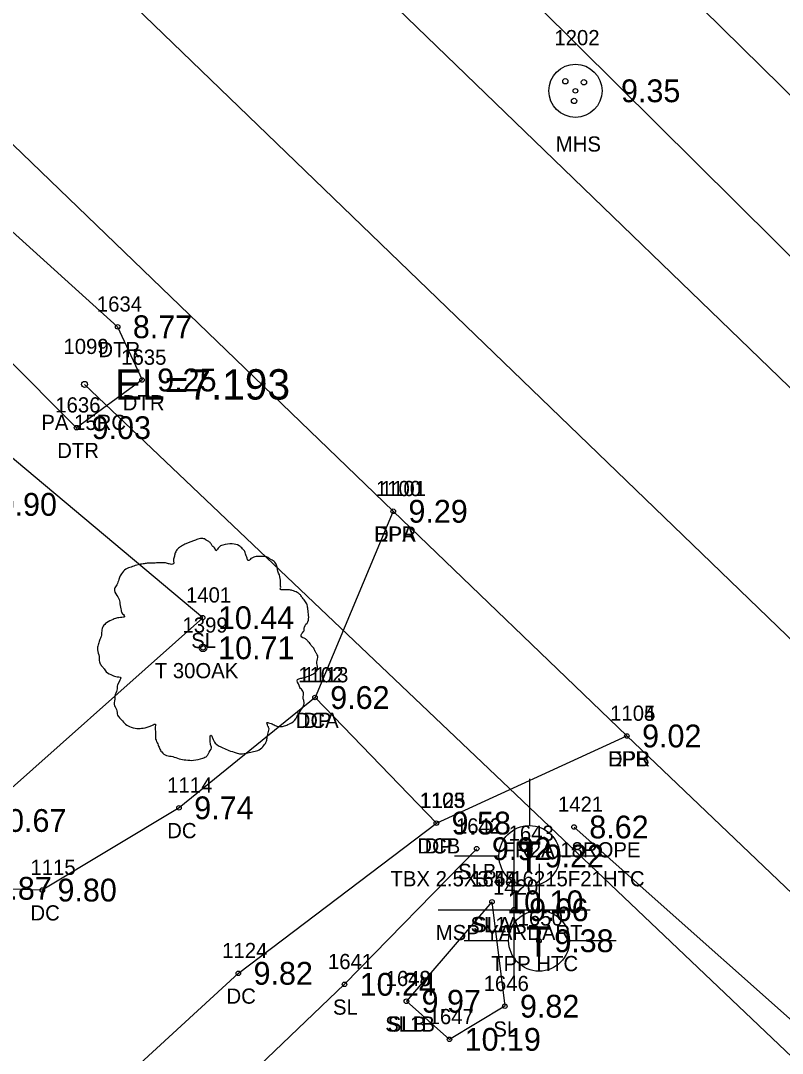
# Model space of a CAD drawing. Extents: x 2608598 to 2610682, y 641451 to 643526.
# Drawn here: x 2608893.3 to 2608943.4, y 643221.8 to 643289.8 of the extents above; entities that cross this region are included whole.
import ezdxf

# ---------------------------------------------------------------- set-up
doc = ezdxf.new("R2010")
doc.units = 0
for name, color, linetype in [('RD_EX_Conc', 7, 'Continuous'), ('RD_EX_Conc_txCode', 7, 'Continuous'), ('RD_EX_DR_Inlet', 7, 'Continuous'), ('RD_EX_DR_Pipe', 7, 'Continuous'), ('RD_EX_DR_Pipe_txCode', 7, 'Continuous'), ('RD_EX_Driveway', 7, 'Continuous'), ('RD_EX_Driveway_txCode', 7, 'Continuous'), ('RD_EX_Fence_Other', 7, 'Continuous'), ('RD_EX_Fence_Other_txCode', 7, 'Continuous'), ('RD_EX_H2O', 7, 'Continuous'), ('RD_EX_H2O_txCode', 7, 'Continuous'), ('RD_EX_Misc', 7, 'Continuous'), ('RD_EX_Misc_txCode', 7, 'Continuous'), ('RD_EX_Road', 7, 'Continuous'), ('RD_EX_Road_txCode', 7, 'Continuous'), ('RD_EX_TX_Conc_ELEV', 7, 'Continuous'), ('RD_EX_TX_Driveway_ELEV', 7, 'Continuous'), ('RD_EX_TX_Fence_Other_ELEV', 7, 'Continuous'), ('RD_EX_TX_H2O_ELEV', 7, 'Continuous'), ('RD_EX_TX_Misc_ELEV', 7, 'Continuous'), ('RD_EX_TX_Road_ELEV', 7, 'Continuous'), ('RD_EX_TX_UT_ELEV', 7, 'Continuous'), ('RD_EX_TX_VEG_ELEV', 7, 'Continuous'), ('RD_EX_UT', 7, 'Continuous'), ('RD_EX_UT_txCode', 7, 'Continuous'), ('RD_EX_VEG', 7, 'Continuous'), ('RD_EX_VEG_txCode', 7, 'Continuous'), ('RD_HC_Cl', 7, 'Continuous'), ('RD_SMD_Locator', 7, 'Continuous'), ('RD_TX_Pipe_ElevEX', 7, 'Continuous')]:
    doc.layers.add(name, color=color, linetype=linetype)

msp = doc.modelspace()

# ---------------------------------------------------------------- linework, layer by layer
at = {"layer": 'RD_EX_Conc'}
for points in [[(2608912.686, 643245.238), (2608903.736, 643237.982), (2608894.738, 643232.568), (2608890.456, 643232.684), (2608881.775, 643234.372), (2608873.256, 643237.035), (2608863.219, 643239.545), (2608853.257, 643239.593), (2608839.436, 643235.371), (2608836.049, 643233.556)], [(2608871.741, 643194.142), (2608907.64, 643227.092), (2608920.673, 643236.976)]]:
    msp.add_lwpolyline(points, dxfattribs=at)
at = {"layer": 'RD_EX_DR_Inlet'}
for centre, radius in [((2608929.821, 643285.163), 1.75), ((2608929.157, 643285.793), 0.175), ((2608930.381, 643285.723), 0.175), ((2608929.734, 643284.498), 0.175)]:
    msp.add_circle(centre, radius, dxfattribs=at)
at = {"layer": 'RD_EX_DR_Pipe'}
msp.add_line((2608897.517, 643265.845), (2609033.537, 643136.49), dxfattribs=at)
at = {"layer": 'RD_EX_Driveway'}
msp.add_lwpolyline([(2608917.833, 643257.495), (2608912.686, 643245.238), (2608920.673, 643236.976), (2608933.208, 643242.709)], dxfattribs=at)
at = {"layer": 'RD_EX_Fence_Other'}
msp.add_lwpolyline([(2608929.733, 643236.719), (2608949.247, 643219.372), (2609021.489, 643149.273), (2609029.568, 643141.046), (2609030.561, 643134.386), (2609028.416, 643127.37), (2609017.458, 643118.156)], dxfattribs=at)
at = {"layer": 'RD_EX_H2O'}
for points in [[(2608820.546, 643343.992), (2608878.381, 643288.901), (2608899.698, 643269.636), (2608901.301, 643266.137), (2608896.987, 643262.995), (2608887.42, 643272.574)], [(2608906.459, 643316.308), (2608908.309, 643316.672), (2608911.14, 643317.041), (2608914.885, 643313.483), (2608979.583, 643249.875), (2609010.648, 643218.643)], [(2608906.459, 643316.308), (2608904.957, 643314.355), (2608904.5, 643312.117), (2608909.115, 643308.846), (2608974.263, 643244.235), (2609005.734, 643214.716), (2609009.052, 643211.598), (2609010.841, 643213.401), (2609012.561, 643215.904), (2609010.648, 643218.643)]]:
    msp.add_lwpolyline(points, dxfattribs=at)
at = {"layer": 'RD_EX_Misc'}
for p, q in [((2608925.781, 643226.274), (2608925.781, 643236.274)), ((2608920.781, 643231.274), (2608930.781, 643231.274))]:
    msp.add_line(p, q, dxfattribs=at)
at = {"layer": 'RD_EX_Road'}
for points in [[(2608823.565, 643381.898), (2608829.584, 643376.805), (2608846.192, 643359.903), (2608852.068, 643354.1), (2608873.124, 643334.611), (2608877.912, 643330.135), (2608897.264, 643311.51), (2608898.769, 643309.298), (2608970.3, 643240.177), (2609042.495, 643170.94), (2609058.512, 643155.458)], [(2608806.889, 643364.989), (2608810.184, 643361.1), (2608820.754, 643351.249), (2608881.81, 643292.235), (2608917.833, 643257.495), (2608933.208, 643242.709), (2608954.068, 643222.833), (2609026.064, 643154.189), (2609039.601, 643139.963), (2609073.879, 643106.954), (2609100.48, 643081.888), (2609124.194, 643058.866), (2609171.612, 643013.711), (2609183.195, 643002.284), (2609197.913, 642988.365), (2609247.586, 642940.954), (2609328.02, 642863.599), (2609402.609, 642790.299), (2609474.235, 642720.69), (2609483.838, 642711.579), (2609495.782, 642699.917), (2609509.808, 642686.45)]]:
    msp.add_lwpolyline(points, dxfattribs=at)
at = {"layer": 'RD_EX_UT'}
for p, q in [((2608926.791, 643239.885), (2608926.791, 643236.816)), ((2608921.861, 643234.831), (2608924.791, 643234.831)), ((2608928.791, 643234.831), (2608931.861, 643234.831)), ((2608927.427, 643234.303), (2608927.427, 643231.233)), ((2608922.496, 643229.248), (2608925.427, 643229.248)), ((2608929.427, 643229.248), (2608932.496, 643229.248))]:
    msp.add_line(p, q, dxfattribs=at)
for centre in [(2608926.791, 643234.816), (2608927.427, 643229.233)]:
    msp.add_circle(centre, 2, dxfattribs=at)
at = {"layer": 'RD_EX_VEG'}
msp.add_line((2608924.33, 643231.798), (2608918.699, 643225.254), dxfattribs=at)
for points in [[(2608836.459, 643234.694), (2608851.513, 643240.999), (2608863.902, 643241.231), (2608890.306, 643237.148), (2608905.295, 643250.492), (2608879.955, 643271.747), (2608872.023, 643277.245), (2608866.889, 643276.419)], [(2608898.838, 643214.817), (2608904.411, 643216.588), (2608914.622, 643226.369), (2608923.326, 643235.291)], [(2608924.33, 643231.798), (2608925.174, 643224.926), (2608921.531, 643222.746), (2608918.699, 643225.254)]]:
    msp.add_lwpolyline(points, dxfattribs=at)
for centre, radius in [((2608905.311, 643248.509), 0.25), ((2608905.299, 643248.49), 0.0001)]:
    msp.add_circle(centre, radius, dxfattribs=at)
for points in [[(2608905.443, 643255.676), (2608905.143, 643255.701), (2608904.818, 643255.601), (2608904.569, 643255.501), (2608904.344, 643255.426), (2608904.119, 643255.326), (2608903.819, 643255.151), (2608903.594, 643254.951), (2608903.469, 643254.701), (2608903.419, 643254.477), (2608903.369, 643254.202), (2608903.369, 643254.027), (2608903.244, 643254.002), (2608903.094, 643254.027), (2608902.844, 643254.102), (2608902.594, 643254.102), (2608902.344, 643254.102), (2608901.995, 643254.077), (2608901.645, 643254.077), (2608901.37, 643254.027), (2608901.045, 643253.977), (2608900.67, 643253.852), (2608900.32, 643253.727), (2608900.021, 643253.477), (2608899.771, 643253.002), (2608899.646, 643252.652), (2608899.496, 643252.402), (2608899.646, 643251.953), (2608899.821, 643251.603), (2608899.846, 643251.403), (2608899.921, 643250.978), (2608900.021, 643250.753), (2608900.145, 643250.553), (2608900.071, 643250.528), (2608899.696, 643250.478), (2608899.396, 643250.378), (2608898.971, 643250.153), (2608898.746, 643249.929), (2608898.646, 643249.604), (2608898.621, 643249.254), (2608898.521, 643249.054), (2608898.446, 643248.779), (2608898.421, 643248.704), (2608898.371, 643248.379), (2608898.471, 643247.929), (2608898.496, 643247.58), (2608898.621, 643247.355), (2608898.771, 643247.18), (2608898.946, 643246.93), (2608899.346, 643246.705), (2608899.671, 643246.605), (2608899.871, 643246.58), (2608899.696, 643246.08), (2608899.646, 643245.73), (2608899.521, 643245.331), (2608899.521, 643245.256), (2608899.471, 643244.781), (2608899.621, 643244.456), (2608899.696, 643244.081), (2608899.871, 643243.856), (2608900.145, 643243.556), (2608900.47, 643243.331), (2608900.97, 643243.206), (2608901.37, 643243.231), (2608901.945, 643243.406), (2608902.195, 643243.481), (2608902.17, 643243.306), (2608902.195, 643242.932), (2608902.195, 643242.507), (2608902.344, 643242.182), (2608902.444, 643241.907), (2608902.594, 643241.657), (2608902.919, 643241.432), (2608903.319, 643241.357), (2608903.744, 643241.207), (2608904.194, 643241.132), (2608904.693, 643241.107), (2608905.293, 643241.257), (2608905.568, 643241.382), (2608905.668, 643241.557), (2608905.868, 643241.932), (2608905.818, 643242.157), (2608905.843, 643242.757), (2608905.943, 643242.582), (2608906.118, 643242.232), (2608906.618, 643241.932), (2608907.017, 643241.757), (2608907.492, 643241.607), (2608907.792, 643241.532), (2608908.267, 643241.607), (2608908.642, 643241.682), (2608909.017, 643241.807), (2608909.316, 643242.082), (2608909.491, 643242.357), (2608909.541, 643242.632), (2608909.616, 643243.007), (2608909.666, 643243.181)], [(2608909.666, 643243.181), (2608909.591, 643243.356), (2608909.541, 643243.606), (2608909.616, 643243.581), (2608909.791, 643243.531), (2608910.066, 643243.406), (2608910.291, 643243.331), (2608910.616, 643243.356), (2608910.891, 643243.456), (2608911.341, 643243.731), (2608911.615, 643244.206), (2608911.89, 643244.606), (2608911.965, 643244.931), (2608911.915, 643245.156), (2608911.89, 643245.655), (2608911.69, 643245.905), (2608911.64, 643246.03), (2608911.54, 643246.43), (2608911.615, 643246.48), (2608911.89, 643246.53), (2608912.265, 643246.655), (2608912.54, 643246.78), (2608912.765, 643246.955), (2608912.84, 643247.18), (2608912.815, 643247.58), (2608912.865, 643247.979), (2608912.79, 643248.129), (2608912.69, 643248.279), (2608912.615, 643248.479), (2608912.465, 643248.629), (2608912.365, 643248.779), (2608912.265, 643248.879), (2608912.14, 643249.029), (2608911.965, 643249.154), (2608911.815, 643249.204), (2608911.765, 643249.354), (2608911.915, 643249.554), (2608911.965, 643249.654), (2608911.99, 643249.879), (2608912.215, 643250.228), (2608912.265, 643250.628), (2608912.215, 643251.053), (2608912.165, 643251.328), (2608912.015, 643251.603), (2608911.815, 643251.853), (2608911.69, 643252.028), (2608911.515, 643252.153), (2608911.191, 643252.278), (2608910.941, 643252.327), (2608910.591, 643252.327), (2608910.391, 643252.377), (2608910.416, 643252.427), (2608910.416, 643252.577), (2608910.416, 643252.852), (2608910.341, 643253.302), (2608910.191, 643253.802), (2608910.191, 643253.827), (2608910.091, 643254.077), (2608909.866, 643254.277), (2608909.691, 643254.377), (2608909.491, 643254.502), (2608909.241, 643254.527), (2608908.942, 643254.527), (2608908.667, 643254.477), (2608908.467, 643254.377), (2608908.292, 643254.252), (2608908.217, 643254.402), (2608908.117, 643254.701), (2608908.067, 643254.851), (2608907.917, 643255.026), (2608907.692, 643255.226), (2608907.242, 643255.351), (2608906.618, 643255.276), (2608906.318, 643255.076), (2608906.168, 643254.901), (2608906.118, 643255.026), (2608905.918, 643255.226), (2608905.818, 643255.401), (2608905.643, 643255.526), (2608905.493, 643255.626), (2608905.393, 643255.676)]]:
    msp.add_spline(points, degree=3, dxfattribs=at)
at = {"layer": 'RD_HC_Cl'}
msp.add_line((2608814.812, 643373.733), (2610092.394, 642140.787), dxfattribs=at)
at = {"layer": 'RD_SMD_Locator'}
for centre, radius in [((2608929.821, 643285.163), 0.15), ((2608899.698, 643269.636), 0.15), ((2608897.517, 643265.845), 0.2), ((2608901.301, 643266.137), 0.15), ((2608896.987, 643262.995), 0.15), ((2608917.833, 643257.495), 0.15), ((2608917.833, 643257.495), 0.15), ((2608905.295, 643250.492), 0.15), ((2608905.311, 643248.509), 0.15), ((2608912.686, 643245.238), 0.15), ((2608912.686, 643245.238), 0.15), ((2608933.208, 643242.709), 0.15), ((2608933.208, 643242.709), 0.15), ((2608903.736, 643237.982), 0.15), ((2608920.673, 643236.976), 0.15), ((2608920.673, 643236.976), 0.15), ((2608929.733, 643236.719), 0.15), ((2608923.326, 643235.291), 0.15), ((2608926.791, 643234.816), 0.15), ((2608894.738, 643232.568), 0.15), ((2608924.33, 643231.798), 0.15), ((2608924.33, 643231.798), 0.15), ((2608925.781, 643231.274), 0.15), ((2608927.427, 643229.233), 0.15), ((2608907.64, 643227.092), 0.15), ((2608914.622, 643226.369), 0.15), ((2608918.699, 643225.254), 0.15), ((2608918.699, 643225.254), 0.15), ((2608925.174, 643224.926), 0.15), ((2608921.531, 643222.746), 0.15)]:
    msp.add_circle(centre, radius, dxfattribs=at)

# ---------------------------------------------------------------- texts
at = {"layer": 'RD_EX_Conc_txCode'}
for s, p in [('1113', (2608911.907, 643246.238)), ('DCA', (2608911.418, 643243.238)), ('1114', (2608902.956, 643238.982)), ('1125', (2608919.61, 643237.976)), ('DC', (2608902.956, 643235.982)), ('DCB', (2608919.421, 643234.976)), ('1115', (2608893.958, 643233.568)), ('DC', (2608893.958, 643230.568)), ('1124', (2608906.577, 643228.092)), ('DC', (2608906.86, 643225.092))]:
    msp.add_text(s, height=1, dxfattribs=at).set_placement(p)
at = {"layer": 'RD_EX_DR_Pipe_txCode'}
for s, p in [('1099', (2608896.131, 643267.845)), ('PA 15RC', (2608894.674, 643262.845))]:
    msp.add_text(s, height=1, dxfattribs=at).set_placement(p)
at = {"layer": 'RD_EX_Driveway_txCode'}
for s, p in [('1101', (2608917.014, 643258.495)), ('DPA', (2608916.565, 643255.495)), ('1102', (2608911.584, 643246.238)), ('1104', (2608932.106, 643243.709)), ('DP', (2608911.907, 643243.238)), ('DPB', (2608931.956, 643240.709)), ('1103', (2608919.571, 643237.976)), ('DP', (2608919.894, 643234.976))]:
    msp.add_text(s, height=1, dxfattribs=at).set_placement(p)
at = {"layer": 'RD_EX_Fence_Other_txCode'}
for s, p in [('1421', (2608928.67, 643237.719)), ('FR2A 18ROPE', (2608925.036, 643234.719))]:
    msp.add_text(s, height=1, dxfattribs=at).set_placement(p)
at = {"layer": 'RD_EX_H2O_txCode'}
for s, p in [('1634', (2608898.328, 643270.636)), ('DTR', (2608898.43, 643267.636)), ('1635', (2608899.931, 643267.137)), ('1636', (2608895.593, 643263.995)), ('DTR', (2608900.033, 643264.137)), ('DTR', (2608895.719, 643260.995))]:
    msp.add_text(s, height=1, dxfattribs=at).set_placement(p)
at = {"layer": 'RD_EX_Misc_txCode'}
for s, p in [('1420', (2608924.395, 643232.274)), ('MSP YARDART', (2608920.631, 643229.274))]:
    msp.add_text(s, height=1, dxfattribs=at).set_placement(p)
at = {"layer": 'RD_EX_Road_txCode'}
for s, p in [('1100', (2608916.691, 643258.495)), ('EPR', (2608916.604, 643255.495)), ('1105', (2608932.106, 643243.709)), ('EPR', (2608931.98, 643240.709))]:
    msp.add_text(s, height=1, dxfattribs=at).set_placement(p)
at = {"layer": 'RD_EX_TX_Conc_ELEV'}
for s, p in [('9.62', (2608913.686, 643244.488)), ('9.74', (2608904.736, 643237.232)), ('9.58', (2608921.673, 643236.226)), ('9.87', (2608891.456, 643231.934)), ('9.80', (2608895.738, 643231.818)), ('9.82', (2608908.64, 643226.342))]:
    msp.add_text(s, height=1.5, dxfattribs=at).set_placement(p)
at = {"layer": 'RD_EX_TX_Driveway_ELEV'}
for s, p in [('9.29', (2608918.833, 643256.745)), ('9.62', (2608913.686, 643244.488)), ('9.02', (2608934.208, 643241.959)), ('9.58', (2608921.673, 643236.226))]:
    msp.add_text(s, height=1.5, dxfattribs=at).set_placement(p)
at = {"layer": 'RD_EX_TX_Fence_Other_ELEV'}
msp.add_text('8.62', height=1.5, dxfattribs=at).set_placement((2608930.733, 643235.969))
at = {"layer": 'RD_EX_TX_H2O_ELEV'}
for s, p in [('8.77', (2608900.698, 643268.886)), ('9.25', (2608902.301, 643265.387)), ('9.03', (2608897.987, 643262.245))]:
    msp.add_text(s, height=1.5, dxfattribs=at).set_placement(p)
at = {"layer": 'RD_EX_TX_Misc_ELEV'}
msp.add_text('9.66', height=1.5, dxfattribs=at).set_placement((2608926.781, 643230.524))
at = {"layer": 'RD_EX_TX_Road_ELEV'}
for s, p in [('9.29', (2608918.833, 643256.745)), ('9.02', (2608934.208, 643241.959))]:
    msp.add_text(s, height=1.5, dxfattribs=at).set_placement(p)
at = {"layer": 'RD_EX_TX_UT_ELEV'}
for s, p in [('9.35', (2608932.821, 643284.413)), ('10.90', (2608890.683, 643257.199)), ('9.22', (2608927.791, 643234.066)), ('9.38', (2608928.427, 643228.483))]:
    msp.add_text(s, height=1.5, dxfattribs=at).set_placement(p)
at = {"layer": 'RD_EX_TX_VEG_ELEV'}
for s, p in [('10.44', (2608906.295, 643249.742)), ('10.71', (2608906.311, 643247.759)), ('10.67', (2608891.306, 643236.398)), ('9.92', (2608924.326, 643234.541)), ('10.10', (2608925.33, 643231.048)), ('10.10', (2608925.33, 643231.048)), ('10.24', (2608915.622, 643225.619)), ('9.97', (2608919.699, 643224.504)), ('9.97', (2608919.699, 643224.504)), ('9.82', (2608926.174, 643224.176)), ('10.19', (2608922.531, 643221.996))]:
    msp.add_text(s, height=1.5, dxfattribs=at).set_placement(p)
at = {"layer": 'RD_EX_UT'}
for p in [(2608925.942, 643233.768), (2608926.578, 643228.186)]:
    msp.add_text('T', height=2, dxfattribs=at).set_placement(p)
at = {"layer": 'RD_EX_UT_txCode'}
for s, p in [('1202', (2608928.436, 643288.163)), ('MHS', (2608928.53, 643281.163)), ('1643', (2608925.421, 643235.816)), ('TBX 2.5X3.5 16215F21HTC', (2608917.649, 643232.816)), ('1650', (2608926.017, 643230.233)), ('TPP HTC', (2608924.277, 643227.233))]:
    msp.add_text(s, height=1, dxfattribs=at).set_placement(p)
at = {"layer": 'RD_EX_VEG_txCode'}
for s, p in [('1401', (2608904.193, 643251.492)), ('1399', (2608903.965, 643249.509)), ('SL', (2608904.539, 643248.492)), ('T 30OAK', (2608902.138, 643246.509)), ('1642', (2608921.956, 643236.291)), ('SLB', (2608922.098, 643233.291)), ('1644', (2608922.96, 643232.798)), ('1645', (2608922.96, 643232.798)), ('SL1A', (2608922.92, 643229.798)), ('SLA', (2608923.086, 643229.798)), ('1641', (2608913.536, 643227.369)), ('1648', (2608917.329, 643226.254)), ('1649', (2608917.329, 643226.254)), ('1646', (2608923.78, 643225.926)), ('SL', (2608913.866, 643224.369)), ('SL1B', (2608917.305, 643223.254)), ('SLB', (2608917.471, 643223.254)), ('1647', (2608920.161, 643223.746)), ('SL', (2608924.418, 643222.926))]:
    msp.add_text(s, height=1, dxfattribs=at).set_placement(p)
at = {"layer": 'RD_TX_Pipe_ElevEX'}
msp.add_text('EL=7.193', height=2, dxfattribs=at).set_placement((2608899.517, 643264.845))

doc.saveas('drawing.dxf')
